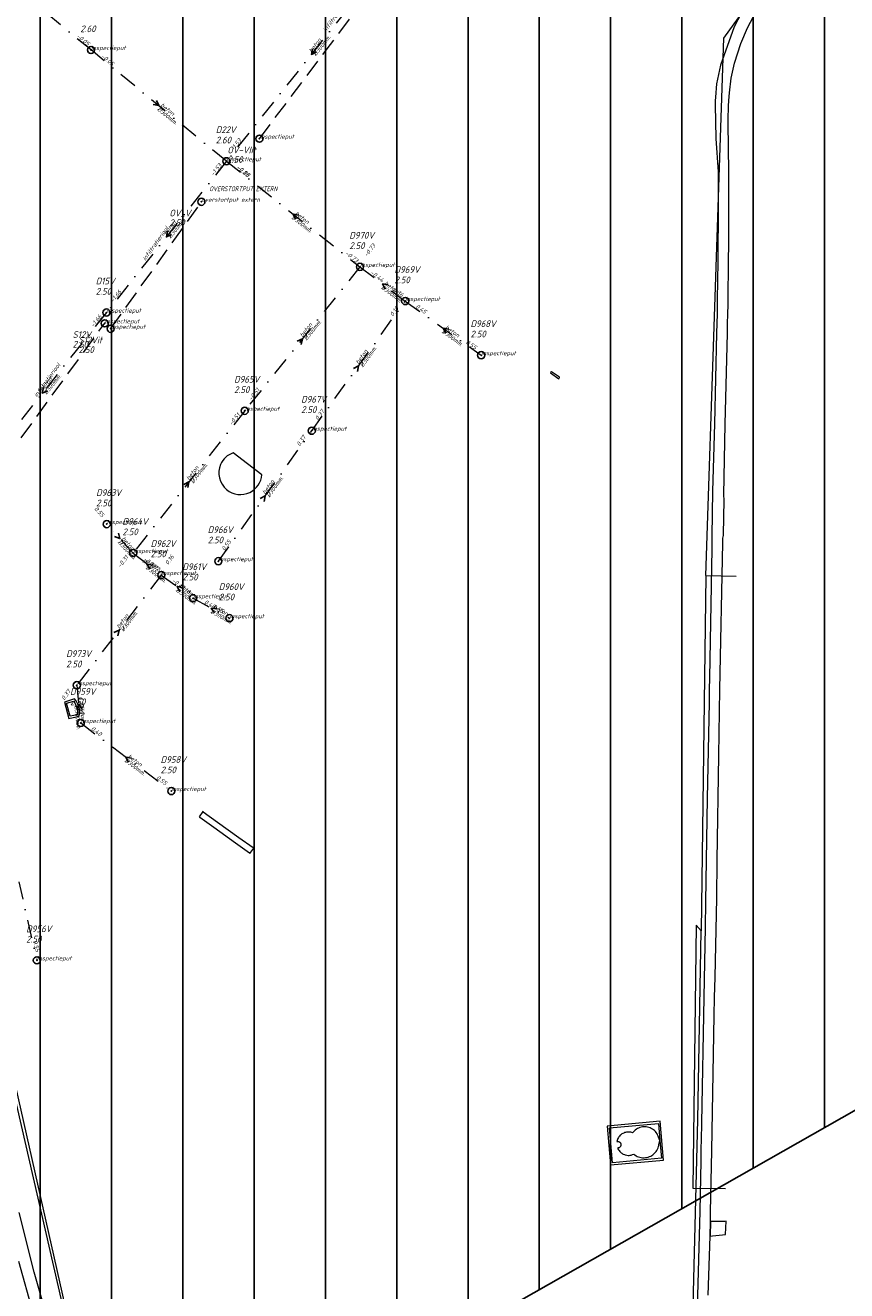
# Model space of a CAD drawing. Extents: x 148869 to 161638, y 453607 to 469810.
# Tile 757 of 1056: x 156553 to 156784, y 467200 to 467555. Entities that reach past the tile are written whole.
import ezdxf
from ezdxf.lldxf.tags import DXFTag

# ---------------------------------------------------------------- set-up
doc = ezdxf.new("R2010")
doc.units = 0
doc.header["$PDMODE"] = 32
doc.header["$PDSIZE"] = 2
doc.linetypes.add('RI-HWA', pattern=[7.4, 5, -2.4])
doc.linetypes.add('RI-VWA', pattern=[11, 5, -3, 0, -3])
doc.layers.get('0').update_dxf_attribs({"linetype": 'CONTINUOUS'})
doc.layers.get('DEFPOINTS').update_dxf_attribs({"linetype": 'CONTINUOUS'})
doc.layers.add('2022', color=10, linetype='CONTINUOUS')
doc.layers.add('2022 hatch', color=10, linetype='CONTINUOUS')
for name, color, linetype, lineweight in [('B-OI-RI-BIJZONDERDERHEDEN-T18', 134, 'CONTINUOUS', 18), ('B-OI-RI-DRUKLEIDING-G-niet meenemen', 190, 'RI-PERS', 18), ('B-OI-RI-HWA-PUTDEKSELHOOGTE-T25', 150, 'CONTINUOUS', 25), ('B-OI-RI-HWA-PUTNUMMER-T25', 150, 'CONTINUOUS', 25), ('B-OI-RI-HWA_IT TRANSPORTLEIDING-G', 134, 'RI-HWA', 18), ('B-OI-RI-HWA_RIOOLPUT-S', 150, 'CONTINUOUS', 25), ('B-OI-RI-PERSLEIDING-G-niet meenemen', 190, 'RI-PERS', 18), ('B-OI-RI-STRENGTYPE-T18', 31, 'CONTINUOUS', 18), ('B-OI-RI-STROOMRICHTING-S', 252, 'CONTINUOUS', 25), ('B-OI-RI-VWA-BOB-T18', 34, 'CONTINUOUS', 18), ('B-OI-RI-VWA-DIAMETER-T18', 34, 'CONTINUOUS', 18), ('B-OI-RI-VWA-MATERIAAL-T18', 34, 'CONTINUOUS', 18), ('B-OI-RI-VWA_PUTDEKSELHOOGTE-T25', 34, 'CONTINUOUS', 25), ('B-OI-RI-VWA_PUTNUMMER-T25', 34, 'CONTINUOUS', 25), ('B-OI-RI-VWA_RIOOLPUT-S', 34, 'CONTINUOUS', 25), ('B-OI-RI-VWA_TRANSPORTLEIDING-G', 34, 'RI-VWA', 18), ('B-RO-VH-VERHARDING_ASFALT-GV', 251, 'CONTINUOUS', 18), ('B-RO-VH-VERHARDING_BEDRIJFSVLOERPLAAT-GV', 251, 'CONTINUOUS', 18), ('B-RO-VH-VERHARDING_STRAATBAKSTEEN-GV', 251, 'CONTINUOUS', 18), ('B-RO-VH-VERHARDING_TEGEL_RUBBER-GV', 251, 'CONTINUOUS', 18)]:
    doc.layers.add(name, color=color, linetype=linetype, lineweight=lineweight)
doc.styles.add('NLCS-ISO-M500-T18_CURSIEF', font='NLCS-ISO.ttf', dxfattribs={"oblique": 15, "height": 0.9})
doc.styles.add('NLCS-ISO-M750-T25_CURSIEF', font='NLCS-ISO.ttf', dxfattribs={"oblique": 15, "height": 1.875})
tags = doc.linetypes.add('RI-PERS', pattern='A,7,-2,["P",Standard,S=1.8,R=0,X=-0.5,Y=-0.9],-2,7,-2,[102,NLCS.SHX,S=1,R=180,X=0,Y=0],-2', length=22).pattern_tags.tags
tags[6] = DXFTag(74, 10)

# ---------------------------------------------------------------- blocks, each defined once
blk = doc.blocks.new('ACMAP_ANN_TEMPLATE_strengtype')
at = {"color": 0, "linetype": 'ByBlock', "style": 'NLCS-ISO-M500-T18_CURSIEF', "oblique": 15}
blk.add_attdef('type', (-0.78, 3.09), '', height=1.2, dxfattribs=at)
blk = doc.blocks.new('ACMAP_ANN_TEMPLATE_vwa-diam')
at = {"color": 0, "linetype": 'ByBlock', "style": 'NLCS-ISO-M500-T18_CURSIEF', "oblique": 15}
blk.add_attdef('vwa-diam', (0.3, -1.3), '', height=1.2, dxfattribs=at)
blk = doc.blocks.new('ACMAP_ANN_TEMPLATE_vwa-materiaal')
at = {"color": 0, "linetype": 'ByBlock', "style": 'NLCS-ISO-M500-T18_CURSIEF', "oblique": 15}
blk.add_attdef('vwa-mat', (0.3, 0.2), '', height=1.2, dxfattribs=at)
blk = doc.blocks.new('ACMAP_ANN_TEMPLATE_vwa-nap-l')
at = {"color": 0, "linetype": 'ByBlock', "style": 'NLCS-ISO-M500-T18_CURSIEF', "oblique": 15}
blk.add_attdef('vwa-nap-l', (3.3, 0.2), '', height=1.2, dxfattribs=at)
blk = doc.blocks.new('ACMAP_ANN_TEMPLATE_vwa-nap-r')
at = {"color": 0, "linetype": 'ByBlock', "style": 'NLCS-ISO-M500-T18_CURSIEF', "oblique": 15}
blk.add_attdef('vwa-nap-r', (-5.6, 0.2), '', height=1.2, dxfattribs=at)
blk = doc.blocks.new('ACMAP_ANN_TEMPLATE_hwa-puth')
at = {"color": 0, "linetype": 'ByBlock', "style": 'NLCS-ISO-M750-T25_CURSIEF', "oblique": 15}
blk.add_attdef('hwa-puth', (-9, -6.8), '', height=1.88, dxfattribs=at)
blk = doc.blocks.new('ACMAP_ANN_TEMPLATE_hwa-putnr')
at = {"color": 0, "linetype": 'ByBlock', "style": 'NLCS-ISO-M750-T25_CURSIEF', "oblique": 15}
blk.add_attdef('hwa-putnr', (-9, -4.1), '', height=1.88, dxfattribs=at)
blk = doc.blocks.new('ACMAP_ANN_TEMPLATE_type knoop')
at = {"layer": 'DEFPOINTS', "style": 'NLCS-ISO-M500-T18_CURSIEF', "oblique": 15}
blk.add_attdef('type_knoop', (0, 0), '', height=1.2, dxfattribs=at)
blk = doc.blocks.new('ACMAP_ANN_TEMPLATE_vwa-puth')
at = {"color": 0, "linetype": 'ByBlock', "style": 'NLCS-ISO-M750-T25_CURSIEF', "oblique": 15}
blk.add_attdef('vwa-puth', (-3, 5), '', height=1.88, dxfattribs=at)
blk = doc.blocks.new('ACMAP_ANN_TEMPLATE_vwa-putnr')
at = {"color": 0, "linetype": 'ByBlock', "style": 'NLCS-ISO-M750-T25_CURSIEF', "oblique": 15}
blk.add_attdef('vaw-putnr', (-3, 7.9), '', height=1.88, dxfattribs=at)

msp = doc.modelspace()

# ---------------------------------------------------------------- hatches: boundary and pattern name
at = {"layer": '2022 hatch'}
h = msp.add_hatch(dxfattribs=at)
h.set_pattern_fill('ANSI31', color=256, scale=19.992, angle=45)
h.set_pattern_definition([(90, (0, 0), (-19.992, 0), [])])
h.paths.add_polyline_path([(158379.84, 467996.89), (158366.84, 468022.67), (158189.84, 468166.16), (157828.17, 468458.42), (157739.22, 468518.82), (157641.11, 468619.81), (157530.39, 468683.16), (157482.59, 468721.96), (157387.79, 468799.09), (157358.04, 468834.15), (157275.29, 468902.27), (157210.79, 468954.43), (157194.02, 469053.71), (156902.95, 469077.05), (156826.8, 468954.1), (156792.27, 468881.17), (156787.74, 468869.52), (156766.12, 468853.14), (156708.66, 468812.18), (156684.68, 468714.31), (156691.12, 468637.35), (156646.96, 468557.82), (156546.37, 468484.25), (156540.57, 468402.6), (156240.02, 468051.1), (156133.15, 468060.94), (155534.46, 467899.58), (155877.43, 467514.28), (156068.55, 467349.02), (156564.13, 467124.76), (157053.01, 467402.65), (157255.96, 467459.7), (157295.2, 467601.79), (157494.95, 467833.47), (157733.53, 467653.62), (157958.73, 467372.41), (158076.05, 467263.89), (158097.91, 467222.3), (158172.49, 467148.19), (158328.77, 467127.74), (158565.83, 467340.97), (158654.01, 467555.95), (158521.87, 467664.49), (158523.64, 467683.01), (158588.43, 467828.66)])

# ---------------------------------------------------------------- linework, layer by layer
at = {"layer": '2022', "flags": 128}
msp.add_lwpolyline([(157494.95, 467833.47), (157295.2, 467601.79), (157255.96, 467459.7), (157053.01, 467402.65), (156564.13, 467124.76), (156068.55, 467349.02), (155877.43, 467514.28), (155534.46, 467899.58), (156133.15, 468060.94)], dxfattribs=at)
at = {"layer": 'B-OI-RI-DRUKLEIDING-G-niet meenemen'}
for p, q in [((156749.11, 467551.63), (156772.77, 467585)), ((156744.02, 467400.91), (156749.11, 467551.63)), ((156744.02, 467400.91), (156742.67, 467301.22)), ((156744.02, 467400.91), (156752.5, 467400.69)), ((156741.28, 467302.81), (156740.4, 467229.01)), ((156742.67, 467301.22), (156741.28, 467302.81)), ((156741.8, 467248.16), (156742.67, 467301.22)), ((156736.84, 467050.13), (156741.8, 467248.16)), ((156740.4, 467229.01), (156749.5, 467228.9))]:
    msp.add_line(p, q, dxfattribs=at)
at = {"layer": 'B-OI-RI-HWA_IT TRANSPORTLEIDING-G', "color": 251}
for p, q in [((156618.81, 467523.46), (156662.03, 467580.78)), ((156577.09, 467470.11), (156602.55, 467505.75)), ((156543.26, 467427.59), (156575.43, 467471.65))]:
    msp.add_line(p, q, dxfattribs=at)
at = {"layer": 'B-OI-RI-HWA_RIOOLPUT-S', "color": 251}
for p in [(156618.81, 467523.46), (156602.55, 467505.75), (156575.43, 467471.65), (156577.09, 467470.11)]:
    msp.add_point(p, dxfattribs=at)
at = {"layer": 'B-OI-RI-PERSLEIDING-G-niet meenemen'}
for p, q in [((156548.6, 467261.2), (156572.9, 467155.7)), ((156549.6, 467261.2), (156573.3, 467156.01))]:
    msp.add_line(p, q, dxfattribs=at)
at = {"layer": 'B-OI-RI-STROOMRICHTING-S', "color": 251}
for points in [[(156633.74, 467548.71), (156633.4, 467547.13), (156634.86, 467547.81)], [(156589.92, 467534.21), (156590.58, 467532.74), (156589.01, 467533.1)], [(156629.86, 467501.99), (156628.29, 467502.32), (156628.96, 467500.86)], [(156593.05, 467497.48), (156592.73, 467495.9), (156594.18, 467496.58)], [(156654.93, 467482.41), (156653.36, 467482.7), (156654.07, 467481.26)], [(156671.95, 467470.05), (156670.36, 467470.3), (156671.11, 467468.88)], [(156629.39, 467466.63), (156630.86, 467467.3), (156630.52, 467465.73)], [(156645.17, 467458.95), (156646.6, 467459.7), (156646.33, 467458.11)], [(156558.23, 467453.64), (156557.89, 467452.07), (156559.36, 467452.74)], [(156597.58, 467426.46), (156599.05, 467427.15), (156598.73, 467425.57)], [(156618.98, 467422.45), (156620.39, 467423.2), (156620.14, 467421.61)], [(156579.27, 467412.8), (156579.7, 467411.25), (156578.2, 467411.83)], [(156588.92, 467403.78), (156587.35, 467404.1), (156588.04, 467402.65)], [(156597.33, 467397.49), (156595.74, 467397.76), (156596.48, 467396.32)], [(156606.9, 467391.64), (156605.3, 467391.7), (156606.21, 467390.38)], [(156577.99, 467384.85), (156579.45, 467385.55), (156579.14, 467383.97)], [(156569.01, 467363.44), (156568.14, 467364.8), (156567.58, 467363.29)], [(156582.98, 467349.66), (156581.39, 467349.95), (156582.11, 467348.51)]]:
    msp.add_lwpolyline(points, dxfattribs=at)
at = {"layer": 'B-OI-RI-VWA_RIOOLPUT-S'}
for p in [(156571.59, 467548.35), (156609.56, 467517.13), (156647.01, 467487.5), (156659.7, 467477.9), (156575.9, 467474.67), (156681.01, 467462.7), (156614.7, 467447.1), (156633.5, 467441.5), (156576.01, 467415.3), (156583.4, 467407.2), (156607.3, 467404.9), (156591.3, 467401.01), (156600.2, 467394.5), (156610.4, 467388.9), (156567.6, 467370.1), (156568.7, 467359.5), (156594.1, 467340.4), (156556.4, 467292.9)]:
    msp.add_point(p, dxfattribs=at)
at = {"layer": 'B-OI-RI-VWA_TRANSPORTLEIDING-G', "color": 251}
for p, q in [((156571.59, 467548.35), (156514.96, 467594.88)), ((156657.27, 467577.13), (156609.56, 467517.13)), ((156609.56, 467517.13), (156571.59, 467548.35)), ((156609.56, 467517.13), (156575.9, 467474.67)), ((156609.56, 467517.13), (156647.01, 467487.5)), ((156647.01, 467487.5), (156614.7, 467447.1)), ((156647.01, 467487.5), (156659.7, 467477.9)), ((156633.5, 467441.5), (156659.7, 467477.9)), ((156659.7, 467477.9), (156681.01, 467462.7)), ((156575.9, 467474.67), (156539.9, 467429.46)), ((156614.7, 467447.1), (156583.4, 467407.2)), ((156607.3, 467404.9), (156633.5, 467441.5)), ((156583.4, 467407.2), (156576.01, 467415.3)), ((156583.4, 467407.2), (156591.3, 467401.01)), ((156591.3, 467401.01), (156567.6, 467370.1)), ((156591.3, 467401.01), (156600.2, 467394.5)), ((156600.2, 467394.5), (156610.4, 467388.9)), ((156567.6, 467370.1), (156568.7, 467359.5)), ((156541.3, 467358.2), (156556.4, 467292.9)), ((156568.7, 467359.5), (156594.1, 467340.4))]:
    msp.add_line(p, q, dxfattribs=at)
at = {"layer": 'B-RO-VH-VERHARDING_ASFALT-GV', "flags": 128}
for points in [[(156750.49, 467514.2), (156750.32, 467527.85), (156750.32, 467528.66), (156750.34, 467532.8), (156750.53, 467535.31), (156750.66, 467536.32), (156751.17, 467540.48), (156752.05, 467544.69), (156753.82, 467550.17), (156755.71, 467554.54), (156758.2, 467559.32)], [(156753.9, 467558.6), (156751.94, 467554.82), (156748.15, 467544.11), (156747, 467538.82), (156746.73, 467535.08), (156746.65, 467534.04), (156746.67, 467532.95), (156746.85, 467523.52), (156747.45, 467514.19)], [(156747.1, 467471.64), (156747.03, 467468.93), (156746.43, 467443.44), (156745.92, 467424.56), (156745.69, 467411.93), (156745.7, 467408.4), (156745.02, 467372.15), (156744.97, 467368.92), (156744.92, 467365.21), (156744.4, 467338.4), (156743.95, 467309.31), (156743.87, 467302.18), (156743.49, 467282.5), (156742.81, 467247.33), (156742.77, 467246.62), (156742.65, 467239.52), (156742.59, 467236.61), (156742.29, 467222.56), (156741.57, 467195.41)], [(156746.65, 467288.13), (156747.06, 467310.37), (156747.18, 467320.97), (156747.62, 467350.4), (156747.98, 467368.93), (156748.75, 467410.07), (156748.82, 467411.36), (156748.93, 467412.11), (156748.97, 467412.11), (156748.98, 467412.41), (156749.13, 467422), (156749.07, 467423.53), (156749.48, 467443.36), (156750.08, 467468.93), (156750.14, 467471.58)], [(156744.71, 467198.93), (156745.19, 467215.53), (156745.29, 467219.65), (156745.36, 467222.24), (156745.7, 467239.55), (156746.33, 467277.42), (156746.48, 467282.51), (156746.65, 467288.13)], [(156561.07, 467186.45), (156555.68, 467205.38), (156551.39, 467222.15)], [(156551.27, 467208.44), (156555.22, 467194.08)]]:
    msp.add_lwpolyline(points, dxfattribs=at)
at = {"layer": 'B-RO-VH-VERHARDING_ASFALT-GV'}
for points in [[(156747.45, 467514.19, -0.005946), (156747.1, 467471.64)], [(156750.14, 467471.58, 0.005959), (156750.49, 467514.2)]]:
    msp.add_lwpolyline(points, format="xyb", dxfattribs=at)
at = {"layer": 'B-RO-VH-VERHARDING_ASFALT-GV', "flags": 128}
msp.add_lwpolyline([(156606.07, 467330.23), (156612.07, 467325.9), (156616.01, 467323.05), (156615.99, 467323.02), (156616.15, 467322.92), (156617.22, 467324.36), (156617.06, 467324.49), (156617.03, 467324.46), (156613.06, 467327.29), (156607.04, 467331.59), (156603.03, 467334.45), (156603.11, 467334.54), (156602.96, 467334.65), (156601.9, 467333.21), (156602.06, 467333.09), (156602.08, 467333.12)], close=True, dxfattribs=at)
at = {"layer": 'B-RO-VH-VERHARDING_BEDRIJFSVLOERPLAAT-GV', "flags": 128}
for points in [[(156700.43, 467457.8), (156702.78, 467456.1), (156703.02, 467456.44), (156702.94, 467456.5), (156700.76, 467458.08), (156700.68, 467458.14)], [(156717.31, 467235.5), (156732.18, 467236.84), (156731.24, 467247.73), (156716.35, 467246.4)], [(156731.11, 467242.38), (156731.55, 467237.38), (156717.84, 467236.12), (156717, 467245.89), (156730.7, 467247.11)]]:
    msp.add_lwpolyline(points, close=True, dxfattribs=at)
for points in [[(156566.95, 467366.27), (156564.11, 467365.37), (156565.35, 467360.77), (156568.26, 467361.4)], [(156567.8, 467361.78), (156565.75, 467361.39), (156564.69, 467365.09), (156566.76, 467365.6)]]:
    msp.add_lwpolyline(points, dxfattribs=at)
at = {"layer": 'B-RO-VH-VERHARDING_BEDRIJFSVLOERPLAAT-GV'}
for points in [[(156566.76, 467365.6, -0.168487), (156567.8, 467361.78)], [(156568.26, 467361.4, 0.247173), (156566.95, 467366.27)]]:
    msp.add_lwpolyline(points, format="xyb", dxfattribs=at)
at = {"layer": 'B-RO-VH-VERHARDING_STRAATBAKSTEEN-GV', "flags": 128}
msp.add_lwpolyline([(156745.19, 467215.53), (156745.92, 467215.63), (156748.66, 467215.87), (156749.44, 467215.93), (156749.56, 467215.94), (156749.56, 467215.94), (156749.76, 467219.67), (156749.39, 467219.65), (156748.86, 467219.62), (156748.38, 467219.6), (156745.29, 467219.65)], close=True, dxfattribs=at)
at = {"layer": 'B-RO-VH-VERHARDING_TEGEL_RUBBER-GV'}
for points in [[(156611.44, 467435.3, 0.202475), (156607.89, 467432.07)], [(156607.89, 467432.07, 0.327262), (156609.6, 467425.01)], [(156616.15, 467424.22, 0.262536), (156619.5, 467429.18)], [(156609.6, 467425.01, 0.290632), (156616.15, 467424.22)]]:
    msp.add_lwpolyline(points, format="xyb", dxfattribs=at)
at = {"layer": 'B-RO-VH-VERHARDING_TEGEL_RUBBER-GV', "flags": 128}
msp.add_lwpolyline([(156619.5, 467429.18), (156611.44, 467435.3)], dxfattribs=at)
msp.add_lwpolyline([(156731.11, 467242.38), (156730.77, 467243.26), (156730.65, 467243.6), (156730.5, 467243.94), (156730.33, 467244.26), (156730.12, 467244.56), (156729.89, 467244.85), (156729.63, 467245.11), (156729.35, 467245.35), (156729.05, 467245.56), (156728.73, 467245.74), (156728.4, 467245.9), (156728.05, 467246.02), (156727.7, 467246.11), (156727.33, 467246.17), (156726.97, 467246.2), (156726.6, 467246.2), (156726.23, 467246.16), (156725.87, 467246.09), (156725.52, 467245.99), (156725.18, 467245.85), (156724.85, 467245.69), (156724.54, 467245.5), (156724.21, 467245.25), (156723.97, 467245.03), (156723.72, 467244.76), (156723.49, 467244.47), (156723.23, 467244.57), (156722.95, 467244.64), (156722.67, 467244.69), (156722.38, 467244.71), (156722.09, 467244.71), (156721.81, 467244.68), (156721.52, 467244.62), (156721.25, 467244.55), (156720.98, 467244.44), (156720.72, 467244.32), (156720.48, 467244.17), (156720.39, 467244.1), (156720.15, 467243.91), (156720.03, 467243.81), (156719.83, 467243.6), (156719.65, 467243.38), (156719.5, 467243.14), (156719.36, 467242.89), (156719.26, 467242.66), (156719.07, 467242.07), (156719.09, 467242.07), (156719.21, 467242.09), (156719.34, 467242.09), (156719.42, 467242.09), (156719.52, 467242.07), (156719.61, 467242.04), (156719.71, 467242), (156719.77, 467241.96), (156719.84, 467241.91), (156719.93, 467241.85), (156719.98, 467241.79), (156720.04, 467241.72), (156720.08, 467241.66), (156720.12, 467241.59), (156720.16, 467241.51), (156720.18, 467241.44), (156720.2, 467241.36), (156720.22, 467241.28), (156720.22, 467241.2), (156720.22, 467241.11), (156720.21, 467241.03), (156720.2, 467240.95), (156720.18, 467240.87), (156720.16, 467240.83), (156720.13, 467240.77), (156720.09, 467240.69), (156720.07, 467240.66), (156719.99, 467240.55), (156719.93, 467240.49), (156719.85, 467240.42), (156719.78, 467240.37), (156719.71, 467240.33), (156719.6, 467240.29), (156719.48, 467240.25), (156719.4, 467240.24), (156719.29, 467240.23), (156719.55, 467239.75), (156719.69, 467239.52), (156719.86, 467239.3), (156720.04, 467239.1), (156720.24, 467238.92), (156720.45, 467238.75), (156720.68, 467238.6), (156720.8, 467238.54), (156721.17, 467238.37), (156721.43, 467238.28), (156721.82, 467238.2), (156722.23, 467238.16), (156722.5, 467238.16), (156722.77, 467238.19), (156723.04, 467238.24), (156723.45, 467238.37), (156723.8, 467238.53), (156724.11, 467238.29), (156724.44, 467238.08), (156724.77, 467237.87), (156725.15, 467237.76), (156725.53, 467237.65), (156725.91, 467237.57), (156726.3, 467237.52), (156726.69, 467237.51), (156727.08, 467237.54), (156727.47, 467237.6), (156727.85, 467237.7), (156728.21, 467237.83), (156728.57, 467237.99), (156728.91, 467238.18), (156729.15, 467238.35), (156729.53, 467238.66), (156729.81, 467238.93), (156730.06, 467239.23), (156730.28, 467239.56), (156730.47, 467239.9), (156730.63, 467240.25), (156730.76, 467240.62), (156730.83, 467240.9), (156730.88, 467241.15), (156730.96, 467241.64)], close=True, dxfattribs=at)

# ---------------------------------------------------------------- block references
at = {"layer": 'B-OI-RI-HWA-PUTDEKSELHOOGTE-T25', "color": 251}
for p in [(156618.81, 467523.46), (156602.55, 467505.75), (156575.43, 467471.65), (156577.09, 467470.11)]:
    msp.add_blockref('ACMAP_ANN_TEMPLATE_hwa-puth', p, dxfattribs=at).add_auto_attribs({'hwa-puth': '2.50'})
at = {"layer": 'B-OI-RI-HWA-PUTNUMMER-T25', "color": 251}
for p, values in [((156618.81, 467523.46), {'hwa-putnr': 'OV-VIit'}), ((156602.55, 467505.75), {'hwa-putnr': 'OV_V'}), ((156575.43, 467471.65), {'hwa-putnr': 'S12V'}), ((156577.09, 467470.11), {'hwa-putnr': 'S12Vit'})]:
    msp.add_blockref('ACMAP_ANN_TEMPLATE_hwa-putnr', p, dxfattribs=at).add_auto_attribs(values)
at = {"layer": 'B-OI-RI-STRENGTYPE-T18', "color": 251}
for p, rotation in [((156640.42, 467552.12), 52.98324772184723), ((156589.82, 467487.93), 54.45928086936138), ((156559.35, 467449.62), 53.86529656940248)]:
    msp.add_blockref('ACMAP_ANN_TEMPLATE_strengtype', p, dxfattribs=dict(at, rotation=rotation)).add_auto_attribs({'type': 'infiltratieriool'})
at = {"layer": 'B-OI-RI-VWA-BOB-T18', "color": 251}
for name, p, rotation, values in [('ACMAP_ANN_TEMPLATE_vwa-nap-r', (156571.59, 467548.35), 320.5719977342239, {'vwa-nap-r': '-0.05'}), ('ACMAP_ANN_TEMPLATE_vwa-nap-l', (156571.59, 467548.35), 320.5917885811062, {'vwa-nap-l': '-0.05'}), ('ACMAP_ANN_TEMPLATE_vwa-nap-l', (156609.56, 467517.13), 51.5945150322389, {'vwa-nap-l': '-1.53'}), ('ACMAP_ANN_TEMPLATE_vwa-nap-r', (156609.56, 467517.13), 51.50944983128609, {'vwa-nap-r': '-1.53'}), ('ACMAP_ANN_TEMPLATE_vwa-nap-l', (156609.56, 467517.13), 320.5719977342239, {'vwa-nap-l': '-0.25'}), ('ACMAP_ANN_TEMPLATE_vwa-nap-l', (156609.56, 467517.13), 321.6493689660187, {'vwa-nap-l': '-0.88'}), ('ACMAP_ANN_TEMPLATE_vwa-nap-r', (156647.01, 467487.5), 321.6493689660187, {'vwa-nap-r': '-0.73'}), ('ACMAP_ANN_TEMPLATE_vwa-nap-l', (156647.01, 467487.5), 51.34884042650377, {'vwa-nap-l': '-0.73'}), ('ACMAP_ANN_TEMPLATE_vwa-nap-l', (156647.01, 467487.5), 322.8924515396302, {'vwa-nap-l': '-0.44'}), ('ACMAP_ANN_TEMPLATE_vwa-nap-l', (156575.9, 467474.67), 51.47025085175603, {'vwa-nap-l': '-1.66'}), ('ACMAP_ANN_TEMPLATE_vwa-nap-r', (156659.7, 467477.9), 322.8924515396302, {'vwa-nap-r': '-0.36'}), ('ACMAP_ANN_TEMPLATE_vwa-nap-l', (156659.7, 467477.9), 324.5004905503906, {'vwa-nap-l': '0.45'}), ('ACMAP_ANN_TEMPLATE_vwa-nap-r', (156575.9, 467474.67), 51.5945150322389, {'vwa-nap-r': '-1.66'}), ('ACMAP_ANN_TEMPLATE_vwa-nap-r', (156659.7, 467477.9), 54.25440686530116, {'vwa-nap-r': '0.19'}), ('ACMAP_ANN_TEMPLATE_vwa-nap-r', (156681.01, 467462.7), 324.5004905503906, {'vwa-nap-r': '0.55'}), ('ACMAP_ANN_TEMPLATE_vwa-nap-l', (156614.7, 467447.1), 51.88719365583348, {'vwa-nap-l': '-0.51'}), ('ACMAP_ANN_TEMPLATE_vwa-nap-r', (156614.7, 467447.1), 51.34884042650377, {'vwa-nap-r': '-0.51'}), ('ACMAP_ANN_TEMPLATE_vwa-nap-l', (156633.5, 467441.5), 54.25440686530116, {'vwa-nap-l': '0.37'}), ('ACMAP_ANN_TEMPLATE_vwa-nap-r', (156633.5, 467441.5), 54.40313237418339, {'vwa-nap-r': '0.37'}), ('ACMAP_ANN_TEMPLATE_vwa-nap-r', (156576.01, 467415.3), 312.3756261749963, {'vwa-nap-r': '0.55'}), ('ACMAP_ANN_TEMPLATE_vwa-nap-l', (156607.3, 467404.9), 54.40313237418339, {'vwa-nap-l': '0.55'}), ('ACMAP_ANN_TEMPLATE_vwa-nap-r', (156583.4, 467407.2), 51.88719365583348, {'vwa-nap-r': '-0.31'}), ('ACMAP_ANN_TEMPLATE_vwa-nap-l', (156591.3, 467401.01), 52.52109651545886, {'vwa-nap-l': '0.16'}), ('ACMAP_ANN_TEMPLATE_vwa-nap-l', (156583.4, 467407.2), 312.3756261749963, {'vwa-nap-l': '0.48'}), ('ACMAP_ANN_TEMPLATE_vwa-nap-l', (156583.4, 467407.2), 321.9197277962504, {'vwa-nap-l': '-0.31'}), ('ACMAP_ANN_TEMPLATE_vwa-nap-r', (156591.3, 467401.01), 321.9197277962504, {'vwa-nap-r': '-0.27'}), ('ACMAP_ANN_TEMPLATE_vwa-nap-l', (156591.3, 467401.01), 323.8159976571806, {'vwa-nap-l': '-0.27'}), ('ACMAP_ANN_TEMPLATE_vwa-nap-r', (156600.2, 467394.5), 323.8159976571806, {'vwa-nap-r': '-0.18'}), ('ACMAP_ANN_TEMPLATE_vwa-nap-l', (156600.2, 467394.5), 331.2323506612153, {'vwa-nap-l': '0.48'}), ('ACMAP_ANN_TEMPLATE_vwa-nap-r', (156610.4, 467388.9), 331.2323506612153, {'vwa-nap-r': '0.55'}), ('ACMAP_ANN_TEMPLATE_vwa-nap-r', (156567.6, 467370.1), 52.52109651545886, {'vwa-nap-r': '0.37'}), ('ACMAP_ANN_TEMPLATE_vwa-nap-l', (156567.6, 467370.1), 275.9245819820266, {'vwa-nap-l': '0.37'}), ('ACMAP_ANN_TEMPLATE_vwa-nap-r', (156568.7, 467359.5), 275.9245819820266, {'vwa-nap-r': '0.40'}), ('ACMAP_ANN_TEMPLATE_vwa-nap-l', (156568.7, 467359.5), 323.0579868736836, {'vwa-nap-l': '0.40'}), ('ACMAP_ANN_TEMPLATE_vwa-nap-r', (156594.1, 467340.4), 323.0579868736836, {'vwa-nap-r': '0.55'}), ('ACMAP_ANN_TEMPLATE_vwa-nap-r', (156556.4, 467292.9), 283.0202467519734, {'vwa-nap-r': '0.55'})]:
    msp.add_blockref(name, p, dxfattribs=dict(at, rotation=rotation)).add_auto_attribs(values)
at = {"layer": 'B-OI-RI-VWA-DIAMETER-T18', "color": 251}
for p, rotation in [((156633.42, 467547.13), 51.50944983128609), ((156590.58, 467532.74), 320.5719977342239), ((156628.29, 467502.32), 321.6493689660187), ((156592.73, 467495.9), 51.5945150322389), ((156653.36, 467482.7), 322.8924515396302), ((156630.86, 467467.3), 51.34884042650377), ((156670.36, 467470.3), 324.5004905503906), ((156646.6, 467459.7), 54.25440686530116), ((156557.9, 467452.07), 51.47025085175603), ((156599.05, 467427.15), 51.88719365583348), ((156620.4, 467423.2), 54.40313237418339), ((156579.7, 467411.25), 312.3756261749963), ((156587.35, 467404.1), 321.9197277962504), ((156595.75, 467397.76), 323.8159976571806), ((156579.45, 467385.55), 52.52109651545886), ((156605.3, 467391.7), 331.2323506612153), ((156568.15, 467364.8), 275.9245819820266), ((156581.4, 467349.95), 323.0579868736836)]:
    msp.add_blockref('ACMAP_ANN_TEMPLATE_vwa-diam', p, dxfattribs=dict(at, rotation=rotation)).add_auto_attribs({'vwa-diam': '%%c300mm.'})
at = {"layer": 'B-OI-RI-VWA-MATERIAAL-T18', "color": 251}
for p, rotation in [((156633.42, 467547.13), 51.50944983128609), ((156590.58, 467532.74), 320.5719977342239), ((156628.29, 467502.32), 321.6493689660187), ((156592.73, 467495.9), 51.5945150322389), ((156653.36, 467482.7), 322.8924515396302), ((156630.86, 467467.3), 51.34884042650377), ((156670.36, 467470.3), 324.5004905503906), ((156646.6, 467459.7), 54.25440686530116), ((156557.9, 467452.07), 51.47025085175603), ((156599.05, 467427.15), 51.88719365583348), ((156620.4, 467423.2), 54.40313237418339), ((156579.7, 467411.25), 312.3756261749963), ((156587.35, 467404.1), 321.9197277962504), ((156595.75, 467397.76), 323.8159976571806), ((156605.3, 467391.7), 331.2323506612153), ((156579.45, 467385.55), 52.52109651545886), ((156568.15, 467364.8), 275.9245819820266), ((156581.4, 467349.95), 323.0579868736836)]:
    msp.add_blockref('ACMAP_ANN_TEMPLATE_vwa-materiaal', p, dxfattribs=dict(at, rotation=rotation)).add_auto_attribs({'vwa-mat': 'beton'})
at = {"layer": 'B-OI-RI-VWA_PUTDEKSELHOOGTE-T25', "color": 251}
for p, values in [((156571.59, 467548.35), {'vwa-puth': '2.60'}), ((156609.56, 467517.13), {'vwa-puth': '2.60'}), ((156647.01, 467487.5), {'vwa-puth': '2.50'}), ((156659.7, 467477.9), {'vwa-puth': '2.50'}), ((156575.9, 467474.67), {'vwa-puth': '2.50'}), ((156681.01, 467462.7), {'vwa-puth': '2.50'}), ((156614.7, 467447.1), {'vwa-puth': '2.50'}), ((156633.5, 467441.5), {'vwa-puth': '2.50'}), ((156576.01, 467415.3), {'vwa-puth': '2.50'}), ((156583.4, 467407.2), {'vwa-puth': '2.50'}), ((156607.3, 467404.9), {'vwa-puth': '2.50'}), ((156591.3, 467401.01), {'vwa-puth': '2.50'}), ((156600.2, 467394.5), {'vwa-puth': '2.50'}), ((156610.4, 467388.9), {'vwa-puth': '2.50'}), ((156567.6, 467370.1), {'vwa-puth': '2.50'}), ((156568.7, 467359.5), {'vwa-puth': '2.50'}), ((156594.1, 467340.4), {'vwa-puth': '2.50'}), ((156556.4, 467292.9), {'vwa-puth': '2.50'})]:
    msp.add_blockref('ACMAP_ANN_TEMPLATE_vwa-puth', p, dxfattribs=at).add_auto_attribs(values)
at = {"layer": 'B-OI-RI-VWA_PUTNUMMER-T25', "color": 251}
for p, values in [((156609.56, 467517.13), {'vaw-putnr': 'D22V'}), ((156647.01, 467487.5), {'vaw-putnr': 'D970V'}), ((156659.7, 467477.9), {'vaw-putnr': 'D969V'}), ((156575.9, 467474.67), {'vaw-putnr': 'D15V'}), ((156681.01, 467462.7), {'vaw-putnr': 'D968V'}), ((156614.7, 467447.1), {'vaw-putnr': 'D965V'}), ((156633.5, 467441.5), {'vaw-putnr': 'D967V'}), ((156576.01, 467415.3), {'vaw-putnr': 'D963V'}), ((156583.4, 467407.2), {'vaw-putnr': 'D964V'}), ((156607.3, 467404.9), {'vaw-putnr': 'D966V'}), ((156591.3, 467401.01), {'vaw-putnr': 'D962V'}), ((156600.2, 467394.5), {'vaw-putnr': 'D961V'}), ((156610.4, 467388.9), {'vaw-putnr': 'D960V'}), ((156567.6, 467370.1), {'vaw-putnr': 'D973V'}), ((156568.7, 467359.5), {'vaw-putnr': 'D959V'}), ((156594.1, 467340.4), {'vaw-putnr': 'D958V'}), ((156556.4, 467292.9), {'vaw-putnr': 'D956V'})]:
    msp.add_blockref('ACMAP_ANN_TEMPLATE_vwa-putnr', p, dxfattribs=at).add_auto_attribs(values)
at = {"layer": 'DEFPOINTS'}
for p, values in [((156571.59, 467548.35), {'type_knoop': 'inspectieput'}), ((156618.81, 467523.46), {'type_knoop': 'inspectieput'}), ((156609.56, 467517.13), {'type_knoop': 'inspectieput'}), ((156602.55, 467505.75), {'type_knoop': 'overstortput extern'}), ((156647.01, 467487.5), {'type_knoop': 'inspectieput'}), ((156659.7, 467477.9), {'type_knoop': 'inspectieput'}), ((156575.9, 467474.67), {'type_knoop': 'inspectieput'}), ((156575.43, 467471.65), {'type_knoop': 'inspectieput'}), ((156577.09, 467470.11), {'type_knoop': 'inspectieput'}), ((156681.01, 467462.7), {'type_knoop': 'inspectieput'}), ((156614.7, 467447.1), {'type_knoop': 'inspectieput'}), ((156633.5, 467441.5), {'type_knoop': 'inspectieput'}), ((156576.01, 467415.3), {'type_knoop': 'inspectieput'}), ((156583.4, 467407.2), {'type_knoop': 'inspectieput'}), ((156607.3, 467404.9), {'type_knoop': 'inspectieput'}), ((156591.3, 467401.01), {'type_knoop': 'inspectieput'}), ((156600.2, 467394.5), {'type_knoop': 'inspectieput'}), ((156610.4, 467388.9), {'type_knoop': 'inspectieput'}), ((156567.6, 467370.1), {'type_knoop': 'inspectieput'}), ((156568.7, 467359.5), {'type_knoop': 'inspectieput'}), ((156594.1, 467340.4), {'type_knoop': 'inspectieput'}), ((156556.4, 467292.9), {'type_knoop': 'inspectieput'})]:
    msp.add_blockref('ACMAP_ANN_TEMPLATE_type knoop', p, dxfattribs=at).add_auto_attribs(values)

# ---------------------------------------------------------------- texts
at = {"layer": 'B-OI-RI-BIJZONDERDERHEDEN-T18', "color": 251, "style": 'NLCS-ISO-M500-T18_CURSIEF', "oblique": 15, "width": 0.8}
msp.add_text('OVERSTORTPUT EXTERN', height=1.35, dxfattribs=at).set_placement((156604.74, 467508.72))

doc.saveas('drawing.dxf')
